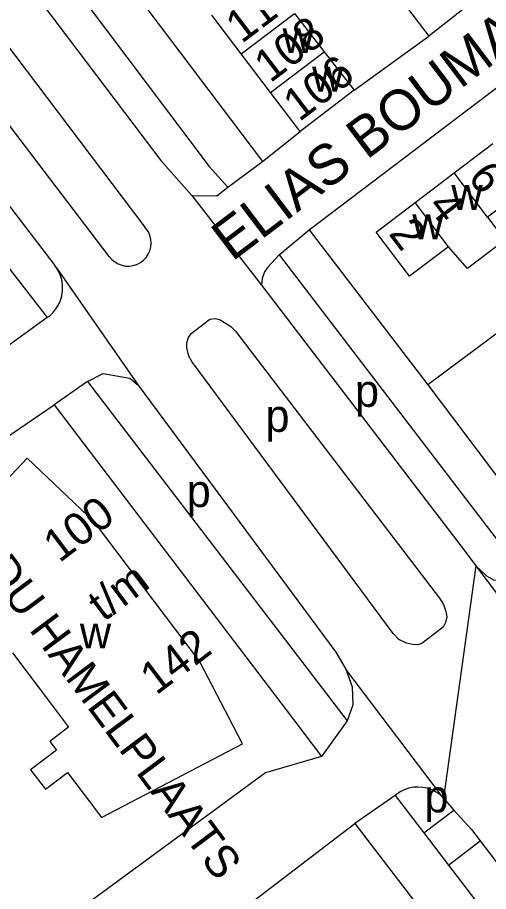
# Model space of a CAD drawing. Extents: x 159294 to 161936, y 384538 to 386517.
# Drawn here: x 160263.3 to 160321.3, y 385678.8 to 385786.7 of the extents above; entities that cross this region are included whole.
import ezdxf

# ---------------------------------------------------------------- set-up
doc = ezdxf.new("R2010")
doc.units = 0
for name, color, linetype in [('BLT_Basislijn', 7, 'Continuous'), ('BLT_Bebouwing', 7, 'Continuous'), ('BLT_Centroide', 7, 'Continuous'), ('BLT_Huisnummer', 7, 'Continuous'), ('BLT_Huisnummer_ tussenligend', 7, 'Continuous'), ('BLT_Huisnummer_reeks', 7, 'Continuous'), ('BLT_Onderverdeling_panden', 7, 'Continuous'), ('BLT_Straatnaam', 7, 'Continuous'), ('BLT_Straatnaam_verkleind', 7, 'Continuous'), ('BLT_Vlakafsluiter', 7, 'Continuous')]:
    doc.layers.add(name, color=color, linetype=linetype)

msp = doc.modelspace()

# ---------------------------------------------------------------- linework, layer by layer
at = {"layer": 'BLT_Basislijn'}
for p, q in [((160229.15, 385854.08), (160293.45, 385768.9)), ((160299.23, 385760.45), (160347.79, 385797.37)), ((160324.62, 385792.76), (160313.98, 385784.37)), ((160304.75, 385777.69), (160313.98, 385784.37)), ((160261.51, 385783.86), (160278.97, 385760.77)), ((160293.45, 385768.9), (160298.09, 385772.61)), ((160289.17, 385765.72), (160293.45, 385768.9)), ((160343.18, 385763.29), (160313.85, 385741.31)), ((160295.5, 385757.38), (160299.23, 385760.45)), ((160299.23, 385760.45), (160313.85, 385741.31)), ((160295.5, 385757.38), (160325.78, 385717.74)), ((160267.18, 385749.81), (160266.92, 385749.62)), ((160266.92, 385749.62), (160261.93, 385746)), ((160271.89, 385741.72), (160267.77, 385738.87)), ((160313.85, 385741.31), (160329.57, 385720.47)), ((160259.75, 385733.38), (160267.77, 385738.87)), ((160318.45, 385720.76), (160319.77, 385718.99)), ((160300.75, 385695.44), (160293.85, 385693.43)), ((160309.83, 385690.64), (160304.86, 385687.16)), ((160309.83, 385690.64), (160313.36, 385686.01)), ((160315.78, 385690.31), (160317.06, 385688.84)), ((160313.36, 385686.01), (160317.06, 385688.84)), ((160304.86, 385687.16), (160356.43, 385619.78)), ((160313.36, 385686.01), (160316.4, 385682.03)), ((160316.4, 385682.03), (160320.29, 385685.02)), ((160316.4, 385682.03), (160369.63, 385612.27))]:
    msp.add_line(p, q, dxfattribs=at)
for points in [[(160225.02, 385850.52), (160225.37, 385849.57), (160241.33, 385828.81), (160286.88, 385768.29), (160289.17, 385765.72)], [(160223.2, 385845.97), (160227.53, 385839.64), (160280.91, 385769.02), (160284.73, 385764.71)], [(160274.56, 385757.16), (160212.58, 385838.72), (160212.19, 385840.76), (160213.52, 385842.51), (160214.1, 385842.8), (160216.26, 385842.77), (160218.39, 385840.45), (160261.51, 385783.86)], [(160205.08, 385838.22), (160267.87, 385756.06)], [(160201.22, 385835.4), (160254.71, 385765.34), (160266.92, 385749.62)], [(160287.02, 385819.29), (160287.68, 385819.02), (160313.98, 385784.37)], [(160284.73, 385764.71), (160287.82, 385764.66), (160289.17, 385765.72)], [(160274.56, 385757.16), (160274.88, 385756.79), (160275.25, 385756.49), (160275.66, 385756.25), (160276.11, 385756.08), (160276.58, 385755.99), (160277.06, 385755.98), (160277.53, 385756.05), (160277.98, 385756.2), (160278.41, 385756.42), (160278.79, 385756.7), (160279.12, 385757.05), (160279.38, 385757.45), (160279.58, 385757.88), (160279.69, 385758.35), (160279.74, 385758.82), (160279.7, 385759.3), (160279.58, 385759.76), (160279.39, 385760.2), (160279.12, 385760.6), (160278.97, 385760.77)], [(160295.5, 385757.38), (160294.13, 385755.87), (160293.72, 385755.28), (160293.43, 385754.44), (160293.36, 385753.61)], [(160267.18, 385749.81), (160267.62, 385750.22), (160268, 385750.69), (160268.31, 385751.2), (160268.55, 385751.75), (160268.72, 385752.33), (160268.81, 385752.92), (160268.82, 385753.52), (160268.75, 385754.12), (160268.6, 385754.7), (160268.37, 385755.26), (160268.08, 385755.77)], [(160268.08, 385755.77), (160267.87, 385756.06)], [(160293.36, 385753.61), (160318.45, 385720.76)], [(160284.68, 385747.66), (160286.99, 385749.43), (160287.65, 385749.51), (160288.26, 385749.35), (160288.78, 385749), (160289.54, 385748.53), (160290.13, 385747.95), (160315.31, 385714.99), (160315.79, 385714.23), (160316.07, 385713.35), (160316.19, 385712.68), (160316.05, 385711.99), (160315.76, 385711.42), (160313.1, 385709.38)], [(160313.1, 385709.38), (160312.6, 385709.22), (160311.96, 385709.26), (160311.23, 385709.44), (160310.29, 385709.89), (160309.58, 385710.61), (160284.73, 385744.19), (160284.36, 385744.86), (160284.13, 385745.91), (160284.15, 385746.51), (160284.34, 385747.15), (160284.68, 385747.66)], [(160271.89, 385741.72), (160273.82, 385742.73), (160277.09, 385742.13), (160278.14, 385741.27)], [(160271.89, 385741.72), (160303.92, 385699.86)], [(160278.14, 385741.27), (160302.5, 385708.31), (160303.74, 385706.23)], [(160267.77, 385738.87), (160297.29, 385700), (160300.75, 385695.44)], [(160319.77, 385718.99), (160321.09, 385717.74), (160321.95, 385717.27), (160323.06, 385717.14), (160323.76, 385717.17), (160324.46, 385717.28), (160325.14, 385717.47), (160325.78, 385717.74)], [(160303.74, 385706.23), (160304.51, 385704.06), (160304.61, 385701.84), (160303.92, 385699.86)], [(160303.92, 385699.86), (160300.75, 385695.44)], [(160293.85, 385693.43), (160267.24, 385673.87)], [(160315.78, 385690.31), (160315.36, 385690.71), (160314.88, 385691.05), (160314.36, 385691.32), (160313.81, 385691.52), (160313.24, 385691.64), (160312.66, 385691.68), (160312.07, 385691.65), (160311.5, 385691.53), (160310.95, 385691.33), (160310.43, 385691.07), (160309.83, 385690.64)], [(160317.06, 385688.84), (160319.22, 385686.42), (160320.29, 385685.02)], [(160285.79, 385672.36), (160290.07, 385675.88), (160304.86, 385687.16)], [(160320.29, 385685.02), (160373.49, 385615.21)]]:
    msp.add_lwpolyline(points, dxfattribs=at)
at = {"layer": 'BLT_Bebouwing'}
for p, q in [((160290.84, 385782.18), (160287.21, 385786.95)), ((160297.41, 385787.16), (160301.08, 385782.42)), ((160294.46, 385777.4), (160290.84, 385782.18)), ((160301.08, 385782.42), (160304.75, 385777.69)), ((160298.09, 385772.61), (160294.46, 385777.4)), ((160304.75, 385777.69), (160298.09, 385772.61)), ((160317.08, 385767.48), (160321.88, 385771.12)), ((160312.28, 385763.83), (160317.08, 385767.48)), ((160326.02, 385765.68), (160321.22, 385762.03))]:
    msp.add_line(p, q, dxfattribs=at)
for points in [[(160316.41, 385758.38), (160311.61, 385754.73), (160307.48, 385760.18), (160312.28, 385763.83)], [(160321.22, 385762.03), (160323.35, 385759.19), (160318.76, 385755.7), (160316.41, 385758.38)], [(160262.63, 385708.23), (160267.43, 385701.86), (160269.55, 385699.05), (160267.25, 385697.3), (160268.07, 385696.22), (160265.01, 385693.94), (160264.86, 385693.81), (160266.69, 385691.4), (160269.42, 385693.47), (160272.26, 385689.72), (160273.62, 385687.91), (160290.99, 385697.02), (160285.7, 385707.22), (160272.75, 385724.37), (160264.43, 385732.29), (160256.43, 385723.81)]]:
    msp.add_lwpolyline(points, dxfattribs=at)
at = {"layer": 'BLT_Onderverdeling_panden'}
for p, q in [((160290.84, 385782.18), (160297.41, 385787.16)), ((160294.46, 385777.4), (160301.08, 385782.42)), ((160321.22, 385762.03), (160317.08, 385767.48)), ((160316.41, 385758.38), (160312.28, 385763.83))]:
    msp.add_line(p, q, dxfattribs=at)
at = {"layer": 'BLT_Vlakafsluiter'}
for p, q in [((160284.73, 385764.71), (160293.36, 385753.61)), ((160268.08, 385755.77), (160278.14, 385741.27)), ((160319.77, 385718.99), (160315.78, 385690.31)), ((160319.77, 385718.99), (160331.2, 385703.75)), ((160315.78, 385690.31), (160303.74, 385706.23))]:
    msp.add_line(p, q, dxfattribs=at)

# ---------------------------------------------------------------- texts
at = {"layer": 'BLT_Centroide'}
for s, p in [('w', (160295.93, 385782.28)), ('w', (160299.58, 385777.53)), ('w', (160316.75, 385762.92)), ('w', (160311.94, 385759.28)), ('p', (160304.86, 385738.61)), ('p', (160293.82, 385735.52)), ('p', (160284.11, 385726.24)), ('w', (160270.94, 385708.78)), ('p', (160313.43, 385688.55))]:
    msp.add_text(s, height=4, dxfattribs=at).set_placement(p)
at = {"layer": 'BLT_Huisnummer'}
for s, rotation, p in [('110', 37.191, (160290.89, 385783.37)), ('106', 37.2928, (160298, 385773.72)), ('6', 307.2116, (160318.68, 385766.95)), ('2', 307.2066, (160308.93, 385759.98))]:
    msp.add_text(s, height=4, rotation=rotation, dxfattribs=at).set_placement(p)
at = {"layer": 'BLT_Huisnummer_ tussenligend'}
for s, rotation, p in [('108', 37.2928, (160294.42, 385778.51)), ('4', 307.2066, (160313.7, 385763.37))]:
    msp.add_text(s, height=4, rotation=rotation, dxfattribs=at).set_placement(p)
at = {"layer": 'BLT_Huisnummer_reeks'}
for s, rotation, p in [('100', 37.108, (160268.41, 385719.28)), ('t/m', 36.8068, (160273.88, 385712)), ('142', 37.1172, (160280.35, 385702.94))]:
    msp.add_text(s, height=4, rotation=rotation, dxfattribs=at).set_placement(p)
at = {"layer": 'BLT_Straatnaam'}
msp.add_text('ELIAS BOUMANSTRAAT', height=5, rotation=37.1201, dxfattribs=at).set_placement((160289.71, 385756.47))
at = {"layer": 'BLT_Straatnaam_verkleind'}
msp.add_text('ALARD DU HAMELPLAATS', height=4, rotation=306.7809, dxfattribs=at).set_placement((160247.51, 385733.97))

doc.saveas('drawing.dxf')
